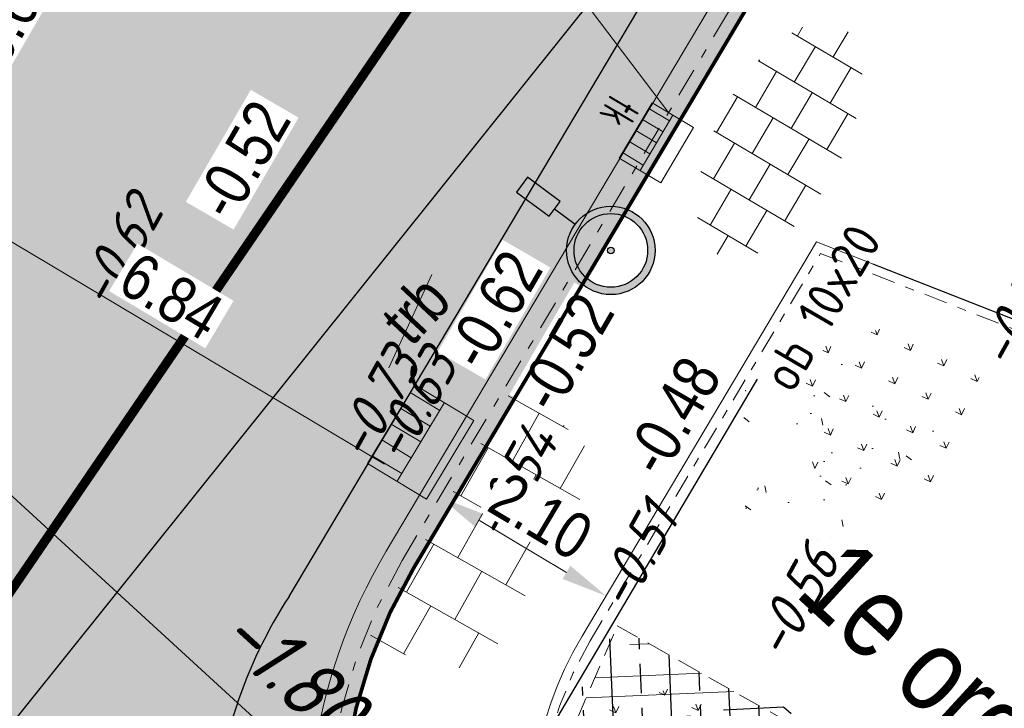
# Model space of a CAD drawing. Header units: metres. Extents: x 111546 to 149831, y 498798 to 507863.
# Tile 950 of 1056: x 111940.46 to 111951.15, y 501864.41 to 501871.89. Entities that reach past the tile are written whole.
import ezdxf
from ezdxf.enums import TextEntityAlignment as Align

# ---------------------------------------------------------------- set-up
doc = ezdxf.new("R2010")
doc.units = ezdxf.units.M
for name, pattern in [('DASHDOT', [25.4, 12.7, -6.35, 0, -6.35]), ('DASHDOT2', [12.7, 6.35, -3.175, 0, -3.175]), ('DASHED', [19.05, 12.7, -6.35])]:
    doc.linetypes.add(name, pattern=pattern)
for name, color, linetype in [('0-hoogte mv-bestaand', 253, 'Continuous'), ('0-hoogte mv-nieuw', 2, 'Continuous'), ('1-ontgraven teelaarde tbv grondverbetering bomen', 153, 'Continuous'), ('2-nw-streng-DWA beton', 20, 'DASHED'), ('2-vw-HWA-streng-PVC250-excl grondwerk', 41, 'RI-HWA-V'), ('2-vw-HWA-streng-PVC400-excl grondwerk', 41, 'RI-HWA-V'), ('2-vw-Streng regenwater  bobtot', 150, 'Continuous'), ('3-NW-HV-316010+318010-Afwerken zandbed voor wegfundering en menggranulaat-opp', 20, 'Continuous'), ('3-vw-band-ob 6x20', 30, 'Continuous'), ('3-vw-band-trb-13-15x25', 230, 'Continuous'), ('3-vw-tekst', 3, 'Continuous'), ('4-nw-boom tekst', 7, 'Continuous'), ('4-vw-kappen bomen', 20, 'Continuous'), ('6-OVL-nw-lichtmast', 7, 'Continuous'), ('6-OVL-nw-lichtmast nr', 2, 'Continuous')]:
    doc.layers.add(name, color=color, linetype=linetype)
for name, color, linetype, lineweight in [('2-YY-kolkleiding HWA 125mm', 150, 'Continuous', 15), ('3-nw-arcering-trottoir', 2, 'Continuous', 15), ('3-nw-band-ob 10x20', 7, 'Continuous', 13), ('3-nw-band-ob 10x20-achterkant', 7, 'DASHDOT', 13), ('3-nw-band-trb18-20x20-achterkant-stelspecie', 103, 'DASHDOT2', 15), ('3-nw-band-trb18-20x20-voorkant-stelspecie', 103, 'Continuous', 15), ('3-nw-band-trb18-20x20-voorkant-stelspecie-bochtband-uitwendig', 7, 'Continuous', 13), ('3-nw-kolk trottoir', 7, 'Continuous', 13), ('3-nw-maatvoering', 181, 'Continuous', 15), ('3-nw-text-20-herinrichting', 7, 'Continuous', 15), ('3-vw-kolk-trottoirkolk', 50, 'Continuous', 13), ('3-vw-verharding', 3, 'Continuous', 15), ('4-bs-gras', 253, 'Continuous', 9), ('4-nw materiaalscheiding-groen', 210, 'DASHED', 13), ('4-nw-boom 2e grootte', 7, 'Continuous', 35), ('4-nw-gazon', 7, 'Continuous', 5), ('4-nw-grondverbetering moerige grond', 94, 'Continuous', 15)]:
    doc.layers.add(name, color=color, linetype=linetype, lineweight=lineweight)
doc.layers.add('3-nw-menggranulaat', color=7, linetype='Continuous', lineweight=13, true_color=0xebebeb)
doc.styles.get("Standard").update_dxf_attribs({"font": 'isocp-ie.shx'})
doc.styles.add('veysel', font='isocp-ie.shx', dxfattribs={"height": 0.1})
doc.styles.add('Zaanstad', font='ARIALN.TTF')
doc.styles.add('Zaanstad 1-200 2.5mm', font='ARIALN.TTF', dxfattribs={"height": 0.5})
doc.linetypes.add('RI-HWA-V', pattern='A,2.5,[24,NLCS.SHX,S=1,R=0,X=0,Y=0],2.5,-1.8', length=6.8)
doc.dimstyles.new('1-250', dxfattribs={"dimscale": 0.25, "dimtxt": 2, "dimasz": 2, "dimexe": 1, "dimexo": 1, "dimgap": 0.5, "dimtad": 1, "dimzin": 0, "dimdsep": 46, "dimtxsty": 'Zaanstad', "dimcen": 0, "dimclrd": 256, "dimclre": 256, "dimclrt": 256, "dimadec": 0, "dimazin": 0, "dimtfac": 1, "dimtofl": 0, "dimtmove": 0, "dimatfit": 3, "dimfxl": 1, "dimtfill": 1, "dimtolj": 1, "dimtzin": 0, "dimlwd": -1, "dimlwe": -1, "dimarcsym": 0})

# ---------------------------------------------------------------- blocks, each defined once
blk = doc.blocks.new('6-OVL-LM 5.0m')
at = {"linetype": 'ByBlock', "lineweight": -2}
h = blk.add_hatch(color=0, dxfattribs=at)
h.paths.add_polyline_path([(-0.002, 0.48, 1), (0.002, -0.48, 1)])
h.paths.add_polyline_path([(0.002, -0.4, -1), (-0.002, 0.4, -1)], flags=16)
h.paths.add_polyline_path([(0, -0.036, -1), (0, 0.036, -1)], flags=0)
blk.add_hatch(color=0, dxfattribs=at).paths.add_polyline_path([(1.201, -0.094), (1.199, 0.106), (0.759, 0.104), (0.76, -0.096)])
at = {"color": 0, "linetype": 'ByBlock', "lineweight": -2}
blk.add_lwpolyline([(0.76, 0.004), (0.48, 0.002)], dxfattribs=at)
blk.add_lwpolyline([(0.76, -0.096), (1.201, -0.094), (1.199, 0.106), (0.759, 0.104)], close=True, dxfattribs=at)
for radius in [0.48, 0.4, 0.036]:
    blk.add_circle((0, 0), radius, dxfattribs=at)
at = {"layer": '6-OVL-nw-lichtmast nr', "linetype": 'ByBlock', "lineweight": -2, "style": 'Zaanstad'}
blk.add_attdef('MAST', (1.307, 0.277), '', height=0.4, dxfattribs=at)
at = {"layer": '6-OVL-nw-lichtmast nr', "linetype": 'ByBlock', "lineweight": -2, "style": 'Zaanstad', "flags": 1}
blk.add_attdef('STRAAT', (1.307, -0.583), '', height=0.4, dxfattribs=at)
blk = doc.blocks.new('tgls')
at = {"linetype": 'Continuous'}
for p, q in [((-1.018, -0.663), (-1.018, 0.575)), ((-0.418, -0.668), (-0.418, 0.573)), ((0.182, -0.673), (0.182, 0.57)), ((0.782, -0.678), (0.782, 0.568)), ((-1.018, 0.329), (-1.552, 0.329)), ((0.182, 0.329), (-0.418, 0.329)), ((1.218, 0.329), (0.782, 0.329)), ((-1.618, 0.029), (-1.635, 0.029)), ((-1.618, -0.658), (-1.618, 0.09)), ((-0.418, 0.029), (-1.018, 0.029)), ((0.782, 0.029), (0.182, 0.029)), ((-1.018, -0.271), (-1.618, -0.271)), ((0.182, -0.271), (-0.418, -0.271)), ((1.382, -0.271), (0.782, -0.271)), ((1.382, -0.682), (1.382, -0.248)), ((-1.618, -0.571), (-1.803, -0.571)), ((-0.418, -0.571), (-1.018, -0.571)), ((0.782, -0.571), (0.182, -0.571)), ((1.473, -0.571), (1.382, -0.571))]:
    blk.add_line(p, q, dxfattribs=at)
blk = doc.blocks.new('straatkolk_M')
at = {"linetype": 'Continuous'}
for p, q in [((-0.404, 0.475), (-0.569, -0.255)), ((0.569, 0.255), (-0.404, 0.475)), ((0.569, 0.255), (0.404, -0.475)), ((0.404, -0.475), (-0.569, -0.255))]:
    blk.add_line(p, q, dxfattribs=at)
blk = doc.blocks.new('Bestaande trottoirkolk')
for points in [[(-0.4, 0.374), (-0.4, 0.748)], [(-0.2, 0.374), (-0.2, 0.748)], [(0, 0.374), (0, 0.748)], [(0.2, 0.374), (0.2, 0.748)], [(0.4, 0.374), (0.4, 0.748)], [(-0.499, 0.374), (0.499, 0.374)]]:
    blk.add_lwpolyline(points)
at = {"rotation": 12.74062106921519}
blk.add_blockref('straatkolk_M', (0, 0.374), dxfattribs=at)
blk = doc.blocks.new('3-verwijderen')
at = {"linetype": 'Continuous', "lineweight": 13}
blk.add_lwpolyline([(-0.66, 0.34), (0.399, 0.693)], dxfattribs=at)
at = {"linetype": 'Continuous', "lineweight": 13, "style": 'Zaanstad'}
blk.add_attdef('DIAMETER', text='', height=0.5, dxfattribs=at).set_placement((0, 0.56), align=Align.MIDDLE_CENTER)
blk = doc.blocks.new('4-boom 2e grootte')
at = {"lineweight": 30}
for p, q in [((-1.192, 1.616), (-1.649, 1.15)), ((-1.082, 1.616), (-1.192, 1.616))]:
    blk.add_line(p, q, dxfattribs=at)
at = {"layer": '4-nw-boom tekst', "style": 'Zaanstad'}
blk.add_attdef('BOOMSOORT', text='', height=0.9, dxfattribs=at).set_placement((2.061, 1.223), align=Align.BOTTOM_LEFT)
blk = doc.blocks.new('*U420')
blk.add_line((0.225, 0), (-0.225, 0))
for points in [[(-0.28, -0.262), (-0.28, 0)], [(0, -0.262), (0, 0)], [(-0.14, -0.262), (-0.14, 0)], [(0.14, -0.262), (0.14, 0)], [(0.28, -0.262), (0.28, 0)], [(0.349, -0.262), (-0.349, -0.262)]]:
    blk.add_lwpolyline(points)
at = {"xscale": -0.7000000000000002, "yscale": 0.7000000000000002, "zscale": 0.7000000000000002, "rotation": 347.2593789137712}
blk.add_blockref('straatkolk_M', (0, -0.262), dxfattribs=at)
at = {"linetype": 'DASHDOT', "lineweight": 5, "width": 0.665014}
blk.add_text('tk', height=0.3703, rotation=179.9746, dxfattribs=at).set_placement((0.214, 0.438))
blk = doc.blocks.new('*D464')
at = {"layer": '3-nw-maatvoering', "ltscale": 0.02, "transparency": 16777216}
blk.add_line((111939.4, 501870.051), (111944.422, 501867.062), dxfattribs=at)
for points in [[(111939.443, 501870.123), (111939.358, 501869.979), (111938.971, 501870.307)], [(111944.464, 501867.134), (111944.379, 501866.991), (111944.851, 501866.807)]]:
    blk.add_solid(points, dxfattribs=at)
at = {"layer": 'Defpoints', "color": 0, "ltscale": 0.02, "transparency": 16777216}
for p in [(111938.971, 501870.307), (111944.851, 501866.807), (111944.851, 501866.807)]:
    blk.add_point(p, dxfattribs=at)
at = {"layer": '3-nw-maatvoering', "ltscale": 0.02, "transparency": 16777216, "insert": (111942.105, 501868.884), "char_height": 0.5, "attachment_point": 5, "rotation": 329.241, "style": 'Zaanstad', "bg_fill": 3, "box_fill_scale": 1.1, "bg_fill_color": 9, "bg_fill_true_color": 13158600, "bg_fill_transparency": 0}
blk.add_mtext('\\A1;6.84', dxfattribs=at)
blk = doc.blocks.new('*D465')
at = {"layer": '3-nw-maatvoering', "ltscale": 0.02, "transparency": 16777216}
blk.add_line((111945.453, 501866.449), (111946.398, 501865.886), dxfattribs=at)
for points in [[(111945.496, 501866.52), (111945.41, 501866.377), (111945.023, 501866.704)], [(111946.441, 501865.958), (111946.356, 501865.815), (111946.828, 501865.63)]]:
    blk.add_solid(points, dxfattribs=at)
at = {"layer": 'Defpoints', "color": 0, "ltscale": 0.02, "transparency": 16777216}
for p in [(111945.023, 501866.704), (111946.828, 501865.63), (111946.828, 501865.63)]:
    blk.add_point(p, dxfattribs=at)
at = {"layer": '3-nw-maatvoering', "ltscale": 0.02, "transparency": 16777216, "insert": (111946.12, 501866.494), "char_height": 0.5, "attachment_point": 5, "rotation": 329.241, "style": 'Zaanstad', "bg_fill": 3, "box_fill_scale": 1.1, "bg_fill_color": 9, "bg_fill_true_color": 13158600, "bg_fill_transparency": 0}
blk.add_mtext('\\A1;2.10', dxfattribs=at)

msp = doc.modelspace()

# ---------------------------------------------------------------- hatches: boundary and pattern name
at = {"layer": '1-ontgraven teelaarde tbv grondverbetering bomen', "ltscale": 10}
h = msp.add_hatch(dxfattribs=at)
h.set_pattern_fill('ANSI33', color=256, scale=0.1, angle=90)
h.set_pattern_definition([(92.41437, (111779.7938, 501456.31576), (-0.6344363, -0.0267502), []), (92.41437, (111780.0976, 501456.64635), (-0.6344363, -0.0267502), [0.3175, -0.15875])])
edge = h.paths.add_edge_path()
edge.add_line((111946.9501, 501865.3069), (111952.1422, 501862.3743))
edge.add_line((111952.1422, 501862.3743), (111949.8378, 501858.6836))
edge.add_line((111949.8378, 501858.6836), (111947.1437, 501860.2344))
edge.add_arc((111950.9566, 501863.1927), 4.8259, 170.65705, 217.80567, ccw=False)
edge.add_line((111946.1947, 501863.9761), (111946.9501, 501865.3069))
at = {"layer": '3-nw-arcering-trottoir'}
h = msp.add_hatch(dxfattribs=at)
h.set_pattern_fill('AVH-TEGEL_300X300_HALFST', color=256, scale=1.5, angle=219.48581, style=0, pattern_type=2)
h.set_pattern_definition([(239.509285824, (479832.7571, 151085.01862), (-0.03444435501, -0.50193484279), [0.45, -0.45]), (329.50928582, (479832.7571, 151085.0186), (0.22832942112, 0.38777013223), [])])
edge = h.paths.add_edge_path()
edge.add_ellipse((111948.7117, 501870.5754), major_axis=(-0.6623, -1.241), ratio=0.488545, start_angle=0, end_angle=360)
at = {"layer": '3-nw-menggranulaat', "ltscale": 0.02}
h = msp.add_hatch(color=256, dxfattribs=at)
h.dxf.hatch_style = 1
edge = h.paths.add_edge_path(flags=17)
edge.add_line((111945.4205, 501891.0356), (111945.6729, 501890.794))
edge.add_line((111945.6729, 501890.794), (111945.6874, 501890.807))
edge.add_line((111945.6874, 501890.807), (111945.7046, 501890.8177))
edge.add_line((111945.7046, 501890.8177), (111945.7238, 501890.8259))
edge.add_line((111945.7238, 501890.8259), (111945.7445, 501890.8318))
edge.add_line((111945.7445, 501890.8318), (111945.7662, 501890.8351))
edge.add_line((111945.7662, 501890.8351), (111945.7883, 501890.836))
edge.add_line((111945.7883, 501890.836), (111945.8102, 501890.8344))
edge.add_line((111945.8102, 501890.8344), (111945.8314, 501890.8303))
edge.add_line((111945.8314, 501890.8303), (111945.8513, 501890.8237))
edge.add_line((111945.8513, 501890.8237), (111945.8693, 501890.8145))
edge.add_line((111945.8693, 501890.8145), (111945.8849, 501890.8028))
edge.add_arc((111943.4234, 501888.1077), 3.65, -30.75903, 47.59341, ccw=False)
edge.add_line((111946.56, 501886.241), (111946.396, 501885.9655))
edge.add_line((111946.396, 501885.9655), (111953.9762, 501881.4542))
edge.add_line((111953.9762, 501881.4542), (111958.2826, 501888.69))
edge.add_line((111958.2826, 501888.69), (111956.8741, 501889.9773))
edge.add_line((111956.8741, 501889.9773), (111951.4568, 501894.3664))
edge.add_line((111951.4568, 501894.3664), (111933.3048, 501910.9454))
edge.add_arc((111934.4175, 501912.1637), 1.65, 137.59341, 227.59341, ccw=False)
edge.add_line((111933.1992, 501913.2764), (111952.7546, 501934.6874))
edge.add_line((111952.7546, 501934.6874), (111952.7652, 501934.6999))
edge.add_line((111952.7652, 501934.6999), (111952.7884, 501934.7244))
edge.add_line((111952.7884, 501934.7244), (111958.8189, 501941.3271))
edge.add_arc((111962.9907, 501937.5168), 5.65, 65.58791, 137.59341, ccw=False)
edge.add_line((111965.3258, 501942.6617), (111990.2953, 501931.3286))
edge.add_line((111990.2953, 501931.3286), (111992.5123, 501928.7742))
edge.add_line((111992.5123, 501928.7742), (111996.2832, 501938.3855))
edge.add_line((111996.2832, 501938.3855), (111993.0828, 501937.6602))
edge.add_line((111993.0828, 501937.6602), (111947.8566, 501958.1872))
edge.add_line((111947.8566, 501958.1872), (111944.1829, 501950.2846))
edge.add_line((111944.1829, 501950.2846), (111946.0273, 501949.4554))
edge.add_arc((111943.3152, 501943.3934), 6.641, -41.72574, 65.89655, ccw=False)
edge.add_line((111948.2716, 501938.9734), (111948.2104, 501938.9056))
edge.add_line((111948.2104, 501938.9056), (111948.1767, 501938.8686))
edge.add_line((111948.1767, 501938.8686), (111919.7385, 501908.7564))
edge.add_line((111919.7385, 501908.7564), (111924.5965, 501904.3126))
edge.add_line((111924.5965, 501904.3126), (111926.7841, 501906.8548))
edge.add_line((111926.7841, 501906.8548), (111926.8718, 501906.9396))
edge.add_arc((111927.9845, 501905.4644), 1.8478, 39.9448, 127.02577, ccw=False)
edge.add_line((111929.4011, 501906.6508), (111929.3935, 501906.5287))
edge.add_line((111929.3935, 501906.5287), (111929.4066, 501906.5141))
edge.add_line((111929.4066, 501906.5141), (111929.4175, 501906.497))
edge.add_line((111929.4175, 501906.497), (111929.426, 501906.4777))
edge.add_line((111929.426, 501906.4777), (111929.4321, 501906.4569))
edge.add_line((111929.4321, 501906.4569), (111929.4359, 501906.4352))
edge.add_line((111929.4359, 501906.4352), (111929.4371, 501906.4131))
edge.add_line((111929.4371, 501906.4131), (111929.4359, 501906.3911))
edge.add_line((111929.4359, 501906.3911), (111929.4321, 501906.3699))
edge.add_line((111929.4321, 501906.3699), (111929.4257, 501906.35))
edge.add_line((111929.4257, 501906.35), (111929.4167, 501906.3319))
edge.add_line((111929.4167, 501906.3319), (111929.338, 501906.2428))
edge.add_line((111929.338, 501906.2428), (111945.4205, 501891.0356))
edge = h.paths.add_edge_path()
edge.add_line((111939.0689, 501884.2217), (111923.2649, 501898.6751))
edge.add_line((111923.2649, 501898.6751), (111923.0035, 501899.3073))
edge.add_line((111923.0035, 501899.3073), (111922.989, 501899.2943))
edge.add_line((111922.989, 501899.2943), (111922.9719, 501899.2837))
edge.add_line((111922.9719, 501899.2837), (111922.9527, 501899.2756))
edge.add_line((111922.9527, 501899.2756), (111922.932, 501899.2699))
edge.add_line((111922.932, 501899.2699), (111922.9104, 501899.2666))
edge.add_line((111922.9104, 501899.2666), (111922.8883, 501899.2659))
edge.add_line((111922.8883, 501899.2659), (111922.8665, 501899.2676))
edge.add_line((111922.8665, 501899.2676), (111922.8453, 501899.2718))
edge.add_line((111922.8453, 501899.2718), (111922.8254, 501899.2785))
edge.add_line((111922.8254, 501899.2785), (111922.8074, 501899.2877))
edge.add_line((111922.8074, 501899.2877), (111922.7918, 501899.2994))
edge.add_line((111922.7918, 501899.2994), (111922.7244, 501899.361))
edge.add_arc((111923.7904, 501900.8134), 1.8016, 142.46827, 233.72181, ccw=False)
edge.add_line((111922.3617, 501901.9109), (111924.5902, 501904.3072))
edge.add_line((111924.5902, 501904.3072), (111919.7344, 501908.7519))
edge.add_line((111919.7344, 501908.7519), (111909.1625, 501897.0827))
edge.add_line((111909.1625, 501897.0827), (111913.8523, 501892.7753))
edge.add_line((111913.8523, 501892.7753), (111915.8761, 501894.9148))
edge.add_arc((111917.0874, 501893.8799), 1.5932, 61.0323, 139.48943, ccw=False)
edge.add_line((111917.8591, 501895.2738), (111918.9555, 501894.4073))
edge.add_line((111918.9555, 501894.4073), (111918.9686, 501894.3928))
edge.add_line((111918.9686, 501894.3928), (111918.9794, 501894.3756))
edge.add_line((111918.9794, 501894.3756), (111918.9879, 501894.3564))
edge.add_line((111918.9879, 501894.3564), (111918.9939, 501894.3357))
edge.add_line((111918.9939, 501894.3357), (111918.9976, 501894.314))
edge.add_line((111918.9976, 501894.314), (111918.9988, 501894.2919))
edge.add_line((111918.9988, 501894.2919), (111918.9974, 501894.27))
edge.add_line((111918.9974, 501894.27), (111918.9936, 501894.2488))
edge.add_line((111918.9936, 501894.2488), (111918.9871, 501894.2289))
edge.add_line((111918.9871, 501894.2289), (111918.9781, 501894.2108))
edge.add_line((111918.9781, 501894.2108), (111918.9664, 501894.1952))
edge.add_line((111918.9664, 501894.1952), (111937.2225, 501877.2639))
edge.add_line((111937.2225, 501877.2639), (111937.3506, 501877.4043))
edge.add_line((111937.3506, 501877.4043), (111937.3651, 501877.4173))
edge.add_line((111937.3651, 501877.4173), (111937.3822, 501877.4279))
edge.add_line((111937.3822, 501877.4279), (111937.4014, 501877.4361))
edge.add_line((111937.4014, 501877.4361), (111937.4221, 501877.4419))
edge.add_line((111937.4221, 501877.4419), (111937.4437, 501877.4452))
edge.add_line((111937.4437, 501877.4452), (111937.4658, 501877.446))
edge.add_line((111937.4658, 501877.446), (111937.4876, 501877.4444))
edge.add_line((111937.4876, 501877.4444), (111937.5088, 501877.4403))
edge.add_line((111937.5088, 501877.4403), (111937.5286, 501877.4336))
edge.add_line((111937.5286, 501877.4336), (111937.5466, 501877.4245))
edge.add_line((111937.5466, 501877.4245), (111937.5622, 501877.4128))
edge.add_line((111937.5622, 501877.4128), (111938.7544, 501876.3239))
edge.add_arc((111936.2929, 501873.6289), 3.65, -30.75903, 47.59341, ccw=False)
edge.add_line((111939.4294, 501871.7622), (111938.385, 501870.0074))
edge.add_arc((111935.2485, 501871.8741), 3.65, 245.34011, 329.24097, ccw=False)
edge.add_line((111933.7256, 501868.557), (111929.0206, 501864.0685))
edge.add_arc((111924.456, 501860.7388), 5.65, -42.41791, 36.11015, ccw=False)
edge.add_line((111928.6271, 501856.9276), (111889.9448, 501814.5917))
edge.add_line((111889.9448, 501814.5917), (111889.9191, 501814.5632))
edge.add_line((111889.9191, 501814.5632), (111886.2337, 501810.5301))
edge.add_arc((111888.7069, 501808.2704), 3.35, 137.58209, 197.54111)
edge.add_line((111885.5126, 501807.2607), (111890.1896, 501792.4643))
edge.add_arc((111884.8023, 501790.7615), 5.65, -42.58489, 17.54111, ccw=False)
edge.add_line((111888.9623, 501786.9382), (111860.4469, 501755.9116))
edge.add_line((111860.4469, 501755.9116), (111859.2031, 501754.8538))
edge.add_arc((111856.663, 501757.1884), 3.45, 227.41511, 317.41511, ccw=False)
edge.add_line((111854.3284, 501754.6482), (111853.4568, 501755.1777))
edge.add_line((111853.4568, 501755.1777), (111841.6617, 501766.0181))
edge.add_line((111841.6617, 501766.0181), (111839.7535, 501767.7719))
edge.add_line((111839.7535, 501767.7719), (111835.8964, 501763.5751))
edge.add_line((111835.8964, 501763.5751), (111836.3161, 501763.1893))
edge.add_line((111836.3161, 501763.1893), (111876.9192, 501725.8727))
edge.add_line((111876.9192, 501725.8727), (111896.1196, 501708.2263))
edge.add_line((111896.1196, 501708.2263), (111899.9767, 501712.4231))
edge.add_line((111899.9767, 501712.4231), (111865.4492, 501744.1559))
edge.add_line((111865.4492, 501744.1559), (111865.3726, 501744.498))
edge.add_arc((111868.3838, 501747.7744), 4.45, 137.6472, 227.41511, ccw=False)
edge.add_line((111865.0952, 501750.7724), (111898.3784, 501787.2824))
edge.add_arc((111895.9027, 501789.5392), 3.35, 317.64716, 383.53609)
edge.add_line((111898.974, 501790.877), (111897.9326, 501793.2678))
edge.add_line((111897.9326, 501793.2678), (111893.2508, 501804.0168))
edge.add_arc((111897.6973, 501805.9535), 4.85, 137.58209, 203.53609, ccw=False)
edge.add_line((111894.1169, 501809.225), (111896.1368, 501811.4357))
edge.add_line((111896.1368, 501811.4357), (111933.9229, 501852.7908))
edge.add_arc((111938.094, 501848.9797), 5.65, 58.6164, 137.58209, ccw=False)
edge.add_line((111941.0363, 501853.8031), (111953.1191, 501846.4325))
edge.add_line((111953.1191, 501846.4325), (111956.6082, 501852.1523))
edge.add_line((111956.6082, 501852.1523), (111946.6541, 501858.2243))
edge.add_arc((111949.5965, 501863.0477), 5.65, 149.24097, 238.6164, ccw=False)
edge.add_line((111944.7413, 501865.9373), (111953.9493, 501881.412))
edge.add_line((111953.9493, 501881.412), (111946.3755, 501885.9311))
edge.add_line((111946.3755, 501885.9311), (111945.5156, 501884.4862))
edge.add_arc((111942.3791, 501886.3529), 3.65, 227.59341, 329.24097, ccw=False)
edge.add_line((111939.9176, 501883.6579), (111939.889, 501883.6834))
edge.add_line((111939.889, 501883.6834), (111939.8577, 501883.7108))
edge.add_line((111939.8577, 501883.7108), (111939.7902, 501883.77))
edge.add_line((111939.7902, 501883.77), (111939.7218, 501883.8337))
edge.add_line((111939.7218, 501883.8337), (111939.6895, 501883.8666))
edge.add_line((111939.6895, 501883.8666), (111939.6596, 501883.8999))
edge.add_line((111939.6596, 501883.8999), (111939.6328, 501883.9333))
edge.add_line((111939.6328, 501883.9333), (111939.6101, 501883.9666))
edge.add_line((111939.6101, 501883.9666), (111939.5924, 501883.9996))
edge.add_line((111939.5924, 501883.9996), (111939.5804, 501884.032))
edge.add_line((111939.5804, 501884.032), (111939.5751, 501884.0637))
edge.add_line((111939.5751, 501884.0637), (111939.5772, 501884.0942))
edge.add_line((111939.5772, 501884.0942), (111939.5814, 501884.109))
edge.add_line((111939.5814, 501884.109), (111939.5877, 501884.1235))
edge.add_line((111939.5877, 501884.1235), (111939.5963, 501884.1376))
edge.add_line((111939.5963, 501884.1376), (111939.3596, 501884.0053))
edge.add_line((111939.3596, 501884.0053), (111939.0689, 501884.2217))
edge = h.paths.add_edge_path(flags=17)
edge.add_line((111933.0577, 501869.1111), (111912.895, 501887.549))
edge.add_line((111912.895, 501887.549), (111912.8805, 501887.5359))
edge.add_line((111912.8805, 501887.5359), (111912.8633, 501887.5253))
edge.add_line((111912.8633, 501887.5253), (111912.8441, 501887.517))
edge.add_line((111912.8441, 501887.517), (111912.8234, 501887.5112))
edge.add_line((111912.8234, 501887.5112), (111912.8017, 501887.5079))
edge.add_line((111912.8017, 501887.5079), (111912.7796, 501887.507))
edge.add_line((111912.7796, 501887.507), (111912.7577, 501887.5086))
edge.add_line((111912.7577, 501887.5086), (111912.7366, 501887.5127))
edge.add_line((111912.7366, 501887.5127), (111912.7167, 501887.5193))
edge.add_line((111912.7167, 501887.5193), (111912.6986, 501887.5285))
edge.add_line((111912.6986, 501887.5285), (111912.683, 501887.5402))
edge.add_line((111912.683, 501887.5402), (111912.2714, 501887.9162))
edge.add_arc((111913.4223, 501889.4072), 1.8836, 145.26236, 232.33447, ccw=False)
edge.add_line((111911.8745, 501890.4805), (111913.8494, 501892.7722))
edge.add_line((111913.8494, 501892.7722), (111909.1549, 501897.0744))
edge.add_line((111909.1549, 501897.0744), (111901.8785, 501889.0129))
edge.add_line((111901.8785, 501889.0129), (111928.2662, 501864.9107))
edge.add_arc((111924.456, 501860.7388), 5.65, 37.7584, 47.59468, ccw=False)
edge.add_line((111928.9229, 501864.1984), (111933.6754, 501868.5805))
edge.add_arc((111935.2485, 501871.8741), 3.65, 233.53134, 244.47053, ccw=False)
edge.add_line((111933.079, 501868.9388), (111933.0701, 501868.9465))
edge.add_line((111933.0701, 501868.9465), (111933.0624, 501868.9556))
edge.add_line((111933.0624, 501868.9556), (111933.0558, 501868.9659))
edge.add_line((111933.0558, 501868.9659), (111933.0502, 501868.9772))
edge.add_line((111933.0502, 501868.9772), (111933.0458, 501868.9893))
edge.add_line((111933.0458, 501868.9893), (111933.0424, 501869.0021))
edge.add_line((111933.0424, 501869.0021), (111933.039, 501869.0288))
edge.add_line((111933.039, 501869.0288), (111933.0399, 501869.056))
edge.add_line((111933.0399, 501869.056), (111933.0451, 501869.0822))
edge.add_line((111933.0451, 501869.0822), (111933.0493, 501869.0944))
edge.add_line((111933.0493, 501869.0944), (111933.0545, 501869.1059))
edge.add_line((111933.0545, 501869.1059), (111933.0608, 501869.1163))
edge.add_line((111933.0608, 501869.1163), (111933.0682, 501869.1256))
edge.add_line((111933.0682, 501869.1256), (111933.0577, 501869.1111))
edge = h.paths.add_edge_path()
edge.add_line((111992.5179, 501928.7676), (111994.7292, 501926.2197))
edge.add_line((111994.7292, 501926.2197), (111992.7618, 501920.8852))
edge.add_line((111992.7618, 501920.8852), (111990.9535, 501916.2577))
edge.add_line((111990.9535, 501916.2577), (111987.3966, 501907.1552))
edge.add_line((111987.3966, 501907.1552), (111984.5685, 501905.9622))
edge.add_line((111984.5685, 501905.9622), (111979.6175, 501893.2924))
edge.add_line((111979.6175, 501893.2924), (111980.8658, 501890.4421))
edge.add_line((111980.8658, 501890.4421), (111966.3394, 501853.2677))
edge.add_arc((112199.3326, 501762.2227), 250.15, 158.656294, 158.959504)
edge.add_line((111965.8609, 501852.0335), (111958.2211, 501851.1683))
edge.add_line((111958.2211, 501851.1683), (111956.6509, 501852.1262))
edge.add_line((111956.6509, 501852.1262), (111953.1617, 501846.4064))
edge.add_line((111953.1617, 501846.4064), (111954.801, 501845.4065))
edge.add_line((111954.801, 501845.4065), (111961.2929, 501839.1012))
edge.add_arc((112172.9168, 501770.2756), 222.5345, 161.984141, 163.432257)
edge.add_line((111959.6211, 501833.7311), (111947.8873, 501794.3967))
edge.add_arc((111619.3818, 501892.3933), 342.8107, 334.016078, 343.389614, ccw=False)
edge.add_line((111927.5402, 501742.2014), (111914.6403, 501718.2034))
edge.add_arc((111619.3446, 501892.406), 342.85, 327.803063, 329.462534, ccw=False)
edge.add_line((111909.4717, 501709.7249), (111902.159, 501710.4174))
edge.add_line((111902.159, 501710.4174), (111900.0135, 501712.3893))
edge.add_line((111900.0135, 501712.3893), (111896.1564, 501708.1925))
edge.add_line((111896.1564, 501708.1925), (111898.3692, 501706.1588))
edge.add_line((111898.3692, 501706.1588), (111901.9376, 501698.2777))
edge.add_arc((111620.0913, 501891.8095), 341.8946, 319.976566, 325.524268, ccw=False)
edge.add_line((111881.9079, 501671.9368), (111875.8132, 501664.6874))
edge.add_line((111875.8132, 501664.6874), (111881.8015, 501659.8582))
edge.add_line((111881.8015, 501659.8582), (111887.6852, 501667.154))
edge.add_arc((111619.6416, 501892.2362), 350.0133, 319.979072, 330.881819)
edge.add_line((111925.4195, 501721.9153), (111934.2415, 501738.8209))
edge.add_arc((111619.6416, 501892.2362), 350.0133, 334.00373, 336.636623)
edge.add_line((111940.9568, 501753.4345), (111946.615, 501767.3333))
edge.add_arc((111619.5305, 501892.3164), 350.15, 339.087525, 343.389614)
edge.add_line((111955.069, 501792.2218), (111966.8024, 501831.5546))
edge.add_arc((112199.5184, 501762.133), 242.85, 158.656294, 163.389614, ccw=False)
edge.add_line((111973.3246, 501850.5211), (111996.8969, 501910.8449))
edge.add_line((111996.8969, 501910.8449), (111999.7725, 501918.2039))
edge.add_line((111999.7725, 501918.2039), (112014.2094, 501957.3484))
edge.add_line((112014.2094, 501957.3484), (112017.327, 501965.8015))
edge.add_line((112017.327, 501965.8015), (112023.9953, 501969.4553))
edge.add_line((112023.9953, 501969.4553), (112025.9918, 501974.4606))
edge.add_line((112025.9918, 501974.4606), (112023.5855, 501976.2269))
edge.add_line((112023.5855, 501976.2269), (112024.3517, 501978.5545))
edge.add_line((112024.3517, 501978.5545), (112022.3088, 501979.3064))
edge.add_line((112022.3088, 501979.3064), (112022.8152, 501980.6823))
edge.add_line((112022.8152, 501980.6823), (112015.7803, 501983.2979))
edge.add_line((112015.7803, 501983.2979), (112012.7309, 501975.0297))
edge.add_line((112012.7309, 501975.0297), (111999.4836, 501939.1108))
edge.add_line((111999.4836, 501939.1108), (111996.2923, 501938.3876))
edge.add_line((111996.2923, 501938.3876), (111992.5179, 501928.7676))
edge = h.paths.add_edge_path()
edge.add_line((112022.6664, 501569.4539), (112021.9525, 501567.8914))
edge.add_arc((112022.5437, 501567.6213), 0.65, 155.44535, 245.26702)
edge.add_line((112022.2718, 501567.0309), (112030.4099, 501563.2821))
edge.add_arc((112030.6818, 501563.8725), 0.65, 245.26702, 335.61275)
edge.add_line((112031.2738, 501563.6041), (112031.7526, 501564.6357))
edge.add_line((112031.7526, 501564.6357), (112037.7391, 501577.621))
edge.add_line((112037.7391, 501577.621), (112039.5258, 501581.518))
edge.add_line((112039.5258, 501581.518), (112043.4029, 501579.7321))
edge.add_line((112043.4029, 501579.7321), (112042.2053, 501577.1324))
edge.add_arc((112042.7957, 501576.8604), 0.65, 155.26702, 244.8963)
edge.add_line((112042.5199, 501576.2718), (112043.6841, 501575.7264))
edge.add_line((112043.6841, 501575.7264), (112037.3742, 501562.0284))
edge.add_line((112037.3742, 501562.0284), (112036.9034, 501561.0065))
edge.add_arc((112037.4938, 501560.7346), 0.65, 155.26702, 245.26702)
edge.add_line((112037.2219, 501560.1442), (112070.2963, 501544.9086))
edge.add_line((112070.2963, 501544.9086), (112090.0758, 501535.7972))
edge.add_line((112090.0758, 501535.7972), (112106.9799, 501528.0104))
edge.add_line((112106.9799, 501528.0104), (112102.6804, 501518.6766))
edge.add_line((112102.6804, 501518.6766), (112096.6219, 501521.4671))
edge.add_line((112096.6219, 501521.4671), (112098.0341, 501524.5333))
edge.add_line((112098.0341, 501524.5333), (112072.1423, 501536.474))
edge.add_line((112072.1423, 501536.474), (112068.2561, 501528.0329))
edge.add_line((112068.2561, 501528.0329), (112094.1523, 501516.1055))
edge.add_line((112094.1523, 501516.1055), (112096.6009, 501521.4217))
edge.add_line((112096.6009, 501521.4217), (112102.6595, 501518.6312))
edge.add_line((112102.6595, 501518.6312), (112097.7794, 501508.0373))
edge.add_line((112097.7794, 501508.0373), (112065.7267, 501522.8023))
edge.add_line((112065.7267, 501522.8023), (112072.124, 501536.69))
edge.add_line((112072.124, 501536.69), (112023.5558, 501559.0627))
edge.add_arc((112021.6103, 501554.8393), 4.65, 65.26702, 155.26702)
edge.add_line((112017.3868, 501556.7848), (112004.8207, 501529.5055))
edge.add_line((112004.8207, 501529.5055), (111991.5629, 501500.7245))
edge.add_line((111991.5629, 501500.7245), (111991.191, 501493.9811))
edge.add_line((111991.191, 501493.9811), (111981.4392, 501500.8561))
edge.add_line((111981.4392, 501500.8561), (111985.3353, 501503.2189))
edge.add_line((111985.3353, 501503.2189), (111995.4999, 501525.2871))
edge.add_line((111995.4999, 501525.2871), (112013.4446, 501564.2406))
edge.add_line((112013.4446, 501564.2406), (112022.0681, 501582.9609))
edge.add_line((112022.0681, 501582.9609), (112027.6993, 501580.3669))
edge.add_line((112027.6993, 501580.3669), (112027.4871, 501579.9062))
edge.add_line((112027.4871, 501579.9062), (112022.6664, 501569.4539))
at = {"layer": '4-bs-gras'}
h = msp.add_hatch(dxfattribs=at)
h.set_pattern_fill('AGR-KRUIDEN', color=256, scale=0.04, pattern_type=2)
h.set_pattern_definition([(110.0468, (111928.4711, 501855.8751), (-0.3626612, 0.1687508), [0.075, -0.4906854]), (65.0468, (111928.4711, 501855.8751), (-0.362661, 0.168751), [0.075, -0.325]), (155.0468, (111928.4711, 501855.8751), (-0.168751, -0.362661), [0.075, -0.325])])
h.paths.add_polyline_path([(111950.887, 501868.0698), (111950.1702, 501868.662), (111949.5154, 501868.4231), (111948.9422, 501868.4181), (111948.9511, 501867.4074), (111949.2521, 501866.5824), (111950.1822, 501866.639), (111950.6174, 501867.1443), (111950.8041, 501867.3446)])
h = msp.add_hatch(dxfattribs=at)
h.set_pattern_fill('AGR-KRUIDEN', color=256, scale=0.04, pattern_type=2)
h.set_pattern_definition([(110.0468, (111926.16544, 501851.96448), (-0.3626612, 0.1687508), [0.075, -0.4906854]), (65.0468, (111926.16544, 501851.9645), (-0.362661, 0.168751), [0.075, -0.325]), (155.0468, (111926.16544, 501851.9645), (-0.168751, -0.362661), [0.075, -0.325])])
h.paths.add_polyline_path([(111948.5814, 501864.1592), (111947.8645, 501864.7514), (111947.2098, 501864.5124), (111946.6366, 501864.5074), (111946.6454, 501863.4968), (111946.9464, 501862.6718), (111947.8765, 501862.7284), (111948.3118, 501863.2337), (111948.4984, 501863.434)])
at = {"layer": '4-nw-gazon', "ltscale": 0.1}
h = msp.add_hatch(dxfattribs=at)
h.set_pattern_fill('AGR-GRAS_GAZON', color=256, scale=0.5, angle=-46.148, pattern_type=2)
h.set_pattern_definition([(308.76637, (112549.8794, 501137.9018), (0.9624805, 0.0527809), [0, -0.76, 0, -0.85, 0, -0.8125]), (278.76637, (112549.8794, 501137.9018), (1.4302849, -0.8534867), [0, -0.41, 0, -0.685, 0, -0.2625]), (238.76637, (112549.8658, 501138.5166), (0.037241, -1.5566281), [0, -0.25, 0, -0.9, 0, -1.175]), (228.76637, (112549.8658, 501138.5166), (0.4719491, -1.4929976), [0, -0.125, 0, -0.59, 0, -0.675]), (322.26637, (112551.75584, 501139.21356), (0.8731955, 0.27140796), [0.075, -1.04775]), (281.26637, (112547.9468, 501139.12936), (0.83706867, -0.3680336), [0.075, -1.04775])])
edge = h.paths.add_edge_path()
edge.add_arc((111949.2616, 501867.1537), 1.1599, 0, 360)
at = {"layer": '4-nw-grondverbetering moerige grond', "ltscale": 0.03}
h = msp.add_hatch(dxfattribs=at)
h.set_pattern_fill('ACO-BETON_IN HET WERK GESTORT', color=256, scale=0.6, pattern_type=2)
h.set_pattern_definition([(2.41510507, (-0.4754, -0.2867), (-0.0379251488, 0.89920058), []), (2.41510507, (0.1035, -0.8188), (-0.0379251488, 0.89920058), [0.6, -0.3]), (2.41510507, (-0.2545, -0.4897), (-0.0379251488, 0.89920058), [])])
edge = h.paths.add_edge_path()
edge.add_line((111946.9501, 501865.3069), (111952.1422, 501862.3743))
edge.add_line((111952.1422, 501862.3743), (111949.7848, 501858.5988))
edge.add_line((111949.7848, 501858.5988), (111947.1437, 501860.2344))
edge.add_arc((111950.263, 501862.9118), 4.1108, 170.59558, 220.63921, ccw=False)
edge.add_line((111946.2075, 501863.5835), (111946.9501, 501865.3069))

# ---------------------------------------------------------------- linework, layer by layer
at = {"layer": '2-nw-streng-DWA beton', "ltscale": 0.1, "const_width": 0.1}
msp.add_lwpolyline([(111935.8372, 501859.0536), (111955.1597, 501887.3511)], dxfattribs=at)
at = {"layer": '2-vw-HWA-streng-PVC250-excl grondwerk', "ltscale": 0.2, "flags": 128}
msp.add_lwpolyline([(111938.6406, 501868.3012), (111944.22, 501863.193)], dxfattribs=at)
at = {"layer": '2-vw-HWA-streng-PVC400-excl grondwerk', "ltscale": 0.2, "flags": 128}
msp.add_lwpolyline([(111950.3458, 501876.6878), (111936.0615, 501858.8709)], dxfattribs=at)
at = {"layer": '3-nw-band-ob 10x20', "ltscale": 0.02}
msp.add_lwpolyline([(111950.0504, 501858.4367), (111947.923, 501859.7345, -0.4110244), (111946.5687, 501865.195), (111949.1147, 501869.4728)], format="xyb", dxfattribs=at)
at = {"layer": '3-nw-band-ob 10x20-achterkant', "ltscale": 0.02}
msp.add_lwpolyline([(111950.1025, 501858.5221), (111947.975, 501859.8199, -0.4110244), (111946.6547, 501865.1439), (111949.1572, 501869.3487)], format="xyb", dxfattribs=at)
at = {"layer": '3-nw-band-trb18-20x20-achterkant-stelspecie', "ltscale": 0.05}
msp.add_lwpolyline([(111958.2455, 501850.9778), (111946.576, 501858.0963, -0.4110244), (111944.6124, 501866.014), (111955.3625, 501884.0769)], format="xyb", dxfattribs=at)
at = {"layer": '3-nw-band-trb18-20x20-voorkant-stelspecie'}
msp.add_lwpolyline([(111944.4405, 501866.1163), (111955.1907, 501884.1792)], dxfattribs=at)
at = {"layer": '3-nw-band-trb18-20x20-voorkant-stelspecie-bochtband-uitwendig'}
msp.add_lwpolyline([(111946.4719, 501857.9255, -0.4110244), (111944.4405, 501866.1163)], format="xyb", dxfattribs=at)
at = {"layer": '3-vw-band-ob 6x20', "ltscale": 0.05}
msp.add_lwpolyline([(111967.183, 501861.892), (111963.791, 501853.139), (111960.021, 501852.299), (111944.792, 501861.759), (111949.308, 501869.397), (111955.551, 501866.949), (111955.05, 501865.647), (111956.554, 501865.068)], dxfattribs=at)
at = {"layer": '3-vw-band-trb-13-15x25', "ltscale": 0.1}
msp.add_lwpolyline([(111943.386, 501865.625), (111957.353, 501889.093), (111956.712, 501889.662)], dxfattribs=at)
msp.add_arc((111947.6761, 501862.8319), 5.1192, 146.9338, 176.58362, dxfattribs=at)
at = {"layer": '4-nw materiaalscheiding-groen', "ltscale": 0.02}
msp.add_lwpolyline([(111946.9501, 501865.3069), (111952.1422, 501862.3743), (111949.7848, 501858.5988), (111947.1437, 501860.2344, -0.2218944), (111946.2075, 501863.5835), (111946.9501, 501865.3069)], format="xyb", close=True, dxfattribs=at)
at = {"layer": '4-vw-kappen bomen', "const_width": 0.3}
msp.add_lwpolyline([(111947.8537, 501864.325), (111947.7233, 501860.2285), (111947.7885, 501862.2767), (111945.7402, 501862.3419), (111949.8368, 501862.2115)], dxfattribs=at)

# ---------------------------------------------------------------- block references
at = {"layer": '3-nw-kolk trottoir', "ltscale": 0.05, "rotation": 59.24097189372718}
msp.add_blockref('*U420', (111947.1506, 501870.6833), dxfattribs=at)
at = {"layer": '3-vw-kolk-trottoirkolk', "rotation": 58.95691234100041}
msp.add_blockref('Bestaande trottoirkolk', (111945.1355, 501867.109), dxfattribs=at)
at = {"layer": '3-vw-tekst', "rotation": 46.87268811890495}
msp.add_blockref('3-verwijderen', (111945.1687, 501868.3555), dxfattribs=at).add_auto_attribs({'DIAMETER': 'trb'})
at = {"layer": '3-vw-verharding', "rotation": 240.5713282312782}
msp.add_blockref('tgls', (111945.5438, 501866.0712), dxfattribs=at)
at = {"layer": '4-nw-boom 2e grootte'}
ref = msp.add_blockref('4-boom 2e grootte', (111948.5406, 501862.427), dxfattribs=dict(at, rotation=317.4143730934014))
ref.add_attrib('BOOMSOORT', '1e orde Iep; Ulmus Lobel', dxfattribs={"layer": '4-nw-boom tekst', "height": 0.9, "rotation": 317.41437, "style": 'Zaanstad'}).set_placement((111948.6806, 501865.4466), align=Align.BOTTOM_LEFT)
at = {"layer": '6-OVL-nw-lichtmast', "ltscale": 0.05, "rotation": 143.2648042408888}
msp.add_blockref('6-OVL-LM 5.0m', (111946.88, 501869.3813), dxfattribs=at)

# ---------------------------------------------------------------- texts
at = {"layer": '0-hoogte mv-bestaand', "style": 'veysel', "oblique": 15}
for s, p in [('-0.62', (111941.7327, 501869.2595)), ('-0.57', (111951.5158, 501868.6068)), ('-0.73', (111944.5327, 501867.6087)), ('-0.63', (111944.9324, 501867.5906)), ('-0.54', (111946.0195, 501866.7506)), ('-0.51', (111947.3468, 501865.952)), ('-0.56', (111949.0795, 501865.4597))]:
    msp.add_text(s, height=0.45, rotation=61, dxfattribs=at).set_placement(p, align=Align.CENTER)
at = {"layer": '2-vw-Streng regenwater  bobtot', "oblique": 15}
msp.add_text('-1.80', height=0.65, rotation=317.52451, dxfattribs=at).set_placement((111942.445, 501865.0134), align=Align.BOTTOM_LEFT)

# ---------------------------------------------------------------- next in the draw order: texts
at = {"layer": '0-hoogte mv-nieuw', "char_height": 0.5, "attachment_point": 7, "rotation": 59.86906, "style": 'Zaanstad 1-200 2.5mm', "bg_fill": 3, "box_fill_scale": 1.1, "bg_fill_color": 9, "bg_fill_true_color": 13158600, "bg_fill_transparency": 0}
for insert in [(111940.2095, 501871.1968), (111945.5063, 501868.0445)]:
    msp.add_mtext('\\A1;-0.62', dxfattribs=dict(at, insert=insert))
at = {"layer": '3-nw-text-20-herinrichting', "color": 0, "insert": (111948.8508, 501867.8105), "char_height": 0.408319, "attachment_point": 7, "rotation": 59.77288, "style": 'veysel', "bg_fill": 3, "box_fill_scale": 1.1, "bg_fill_color": 9, "bg_fill_true_color": 13158600, "bg_fill_transparency": 0}
msp.add_mtext('\\A1;ob 10x20', dxfattribs=at)

# ---------------------------------------------------------------- next in the draw order: dimensions: what is measured, and where the dimension line sits
at = {"layer": '3-nw-maatvoering', "ltscale": 0.02}
for p1, p2, picture, middle in [((111938.9705, 501870.3068), (111944.8515, 501866.8068), '*D464', (111942.1055, 501868.8836)), ((111945.0233, 501866.7045), (111946.8279, 501865.6305), '*D465', (111946.1201, 501866.4943))]:
    dim = msp.add_aligned_dim(p1=p1, p2=p2, distance=0, dimstyle='1-250', dxfattribs=at)
    dim.commit()
    dim.dimension.update_dxf_attribs({"geometry": picture, "text_midpoint": middle})

# ---------------------------------------------------------------- next in the draw order: linework, layer by layer
at = {"layer": '3-nw-band-ob 10x20', "ltscale": 0.02}
msp.add_lwpolyline([(111949.1147, 501869.4728), (111955.551, 501866.949), (111955.05, 501865.647), (111956.5541, 501865.0683)], dxfattribs=at)
at = {"layer": '3-nw-band-ob 10x20-achterkant', "ltscale": 0.02}
msp.add_lwpolyline([(111949.1572, 501869.3487), (111955.422, 501866.8922), (111954.9208, 501865.5896), (111956.5182, 501864.975)], dxfattribs=at)

# ---------------------------------------------------------------- next in the draw order: texts
at = {"layer": '0-hoogte mv-nieuw', "char_height": 0.5, "attachment_point": 7, "rotation": 59.86906, "style": 'Zaanstad 1-200 2.5mm', "bg_fill": 3, "box_fill_scale": 1.1, "bg_fill_color": 9, "bg_fill_true_color": 13158600, "bg_fill_transparency": 0}
for insert in [(111942.7711, 501869.6723), (111946.2852, 501867.5809)]:
    msp.add_mtext('\\A1;-0.52', dxfattribs=dict(at, insert=insert))

# ---------------------------------------------------------------- next in the draw order: linework, layer by layer
at = {"layer": '2-YY-kolkleiding HWA 125mm', "ltscale": 0.06}
msp.add_lwpolyline([(111947.5069, 501870.8776), (111942.6208, 501877.3217)], dxfattribs=at)

# ---------------------------------------------------------------- next in the draw order: texts
at = {"layer": '0-hoogte mv-nieuw', "insert": (111947.4459, 501866.8901), "char_height": 0.5, "attachment_point": 7, "rotation": 59.86906, "style": 'Zaanstad 1-200 2.5mm', "bg_fill": 3, "box_fill_scale": 1.1, "bg_fill_color": 9, "bg_fill_true_color": 13158600, "bg_fill_transparency": 0}
msp.add_mtext('\\A1;-0.48', dxfattribs=at)

# ---------------------------------------------------------------- next in the draw order: linework, layer by layer
at = {"layer": '3-NW-HV-316010+318010-Afwerken zandbed voor wegfundering en menggranulaat-opp', "const_width": 0.04}
msp.add_lwpolyline([(111946.6541, 501858.2243, -0.4110244), (111944.7413, 501865.9373), (111953.9493, 501881.412), (111946.3755, 501885.9311), (111945.5156, 501884.4862, -0.4750892), (111939.9176, 501883.6579)], format="xyb", dxfattribs=at)

doc.saveas('drawing.dxf')
